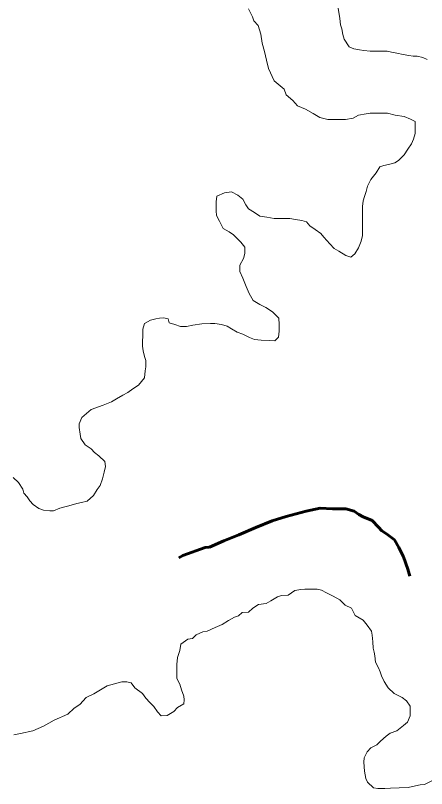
# Model space of a CAD drawing. Extents: x 553962 to 842807, y 8883888 to 9032388.
# Drawn here: x 802424.6 to 802640.2, y 9015557.1 to 9015962.7 of the extents above; entities that cross this region are included whole.
import ezdxf

# ---------------------------------------------------------------- set-up
doc = ezdxf.new("R2010")
doc.units = 0
doc.header["$LTSCALE"] = 200
doc.linetypes.add('LONG_DASH_SHORT_DASH', pattern=[9.9, 6, -1.2, 1.5, -1.2])
for name, color, linetype, lineweight in [('23', 7, 'Continuous', 13), ('25', 7, 'Continuous', 13), ('7', 7, 'LONG_DASH_SHORT_DASH', 60)]:
    doc.layers.add(name, color=color, linetype=linetype, lineweight=lineweight)

msp = doc.modelspace()

# ---------------------------------------------------------------- linework, layer by layer
at = {"layer": '23'}
for points in [[(802640.5, 9015939.6), (802638.3, 9015940.6), (802635.3, 9015941.3), (802633.3, 9015941.4), (802631, 9015941.6), (802628, 9015942.2), (802624.6, 9015942.9), (802621.8, 9015943.4), (802619.6, 9015944), (802616.3, 9015944), (802613.6, 9015944), (802610.6, 9015944), (802607.3, 9015944.3), (802605.1, 9015944.6), (802602.1, 9015945.1), (802599.6, 9015946.3), (802597.1, 9015950.2), (802597.1, 9015950.2), (802596.4, 9015952.6), (802595.9, 9015955.6), (802595.2, 9015957.8), (802594.7, 9015961), (802594.7, 9015961), (802593.8, 9015967.6)], [(802546.9, 9015966.2), (802548.9, 9015962), (802549.6, 9015959.9), (802551.9, 9015957.4), (802553.3, 9015952.8)], [(802553.3, 9015952.8), (802554.1, 9015948.1), (802555.2, 9015943.8), (802556.3, 9015939.2), (802557.4, 9015934.8), (802560.4, 9015928.3), (802565.6, 9015924), (802566.6, 9015921), (802570.1, 9015918), (802572.6, 9015915.2), (802576.8, 9015913.5), (802580.8, 9015911.2), (802584.3, 9015909.1), (802588.5, 9015908.1), (802590.5, 9015908.1), (802592.5, 9015908.1), (802595.5, 9015908.1), (802597.8, 9015908.1), (802601.8, 9015908.8), (802604.5, 9015910.3), (802608.6, 9015911), (802610.6, 9015911.5), (802612.6, 9015911.5), (802614.8, 9015911.4), (802616.8, 9015911.4), (802619.8, 9015911.4), (802623.8, 9015910.4), (802628.5, 9015909.6), (802631.8, 9015908.3), (802634.3, 9015907.1), (802634.3, 9015904.8), (802634.2, 9015900.8), (802633.5, 9015897.8), (802632.4, 9015895.3), (802630.4, 9015892.6), (802628.6, 9015889.6), (802625.6, 9015886.6)], [(802625.6, 9015886.6), (802623.6, 9015885.3), (802620.3, 9015884.4), (802617.8, 9015883.9), (802615.8, 9015883.2), (802613.8, 9015880.2), (802611, 9015876.7), (802609.3, 9015873.2), (802608.5, 9015870.4), (802607.7, 9015867.7), (802607, 9015865.4), (802606.7, 9015862.4), (802606.7, 9015860.2), (802606.6, 9015855.9), (802606.6, 9015852.9), (802606.6, 9015850.7), (802606.6, 9015847.2), (802606, 9015844.2), (802604.5, 9015840.7), (802602.7, 9015837.7), (802600.5, 9015835.9), (802598, 9015836.7), (802594.2, 9015839), (802591.8, 9015840.5), (802589.5, 9015842.8), (802586.3, 9015846.3), (802584.8, 9015848.3), (802581.8, 9015850.3), (802579.1, 9015852.3), (802577.3, 9015854.4), (802574.9, 9015855.1), (802571.6, 9015855.7), (802568.6, 9015856.2), (802565.4, 9015856.2), (802562.6, 9015856.2), (802560.4, 9015856.2), (802556.4, 9015856.8), (802552.9, 9015857.3), (802550.1, 9015859.3), (802546.9, 9015861.3), (802545.4, 9015863.3), (802543.9, 9015866.3), (802541.2, 9015868.4), (802538, 9015870.1), (802534.2, 9015869.7), (802530.2, 9015867.9), (802529.9, 9015864.9), (802529.9, 9015860.2), (802530.1, 9015857.7), (802531.6, 9015854.7), (802533.6, 9015850.9), (802536.8, 9015849.1), (802539, 9015847.6), (802542.8, 9015843.8), (802545, 9015841.1), (802545, 9015837.8), (802544.2, 9015835.1), (802542.4, 9015831.6), (802542.4, 9015828.3), (802543.9, 9015824.8), (802545.6, 9015820.5), (802547.3, 9015816.8), (802549.3, 9015813.2), (802552.8, 9015811), (802556, 9015809.4)], [(802556, 9015809.4), (802559.5, 9015807.2), (802562.7, 9015803.9), (802562.9, 9015800.6), (802562.9, 9015797.1), (802562.6, 9015793.9), (802560.6, 9015791.9), (802558.1, 9015792.2), (802553.6, 9015792.4), (802550.1, 9015792.7), (802547.4, 9015793.7), (802543.9, 9015795.5), (802540.9, 9015796.5), (802537.9, 9015798.3), (802535.7, 9015799.6), (802532.7, 9015800.6), (802529.2, 9015801.1), (802526.9, 9015801.1), (802522.4, 9015800.9), (802517.7, 9015800.2), (802514.4, 9015799.5), (802511.2, 9015799.5), (802508.2, 9015800.5), (802505.2, 9015801.5), (802504.7, 9015803.5), (802502.4, 9015804), (802500.2, 9015803.8), (802498.2, 9015803.6), (802495.4, 9015802.8), (802492.4, 9015801.1), (802491.4, 9015798.1), (802491.4, 9015794.1), (802491.3, 9015792.1), (802491.3, 9015789.1), (802491.6, 9015786.8), (802492.3, 9015783.8), (802493, 9015781.6)], [(802493, 9015781.6), (802493, 9015778.3), (802492.7, 9015776.3), (802492.4, 9015772.6), (802489.2, 9015768.8), (802486.2, 9015766.8), (802483.6, 9015764.8), (802480.9, 9015763.4), (802477.6, 9015761.6), (802475.1, 9015759.9), (802470.6, 9015758.2), (802464.3, 9015756), (802459.5, 9015751.7), (802458, 9015748.5), (802458, 9015746.5), (802458.5, 9015743), (802458.9, 9015740.7), (802461.2, 9015737.5), (802464.4, 9015735.4), (802466.1, 9015733.4), (802468.4, 9015731.7), (802471.6, 9015728.6), (802471.8, 9015726.1), (802471.1, 9015723.1), (802470.3, 9015719.6), (802469, 9015716.1), (802467.5, 9015713.9), (802465.5, 9015710.9), (802462.2, 9015707.9), (802459.2, 9015707.2), (802456.9, 9015706.7), (802452.7, 9015705.5), (802449.9, 9015704.7), (802447.9, 9015704.2), (802444.6, 9015702.8), (802442.6, 9015702.8), (802439.4, 9015703.1), (802436.9, 9015704.1), (802433.9, 9015706.1), (802432.2, 9015708.1), (802430.7, 9015710.1), (802429, 9015712.1), (802428.5, 9015714.2), (802426.2, 9015717.7), (802423.5, 9015720.2)]]:
    msp.add_lwpolyline(points, dxfattribs=at)
at = {"layer": '25'}
for points in [[(802640.5, 9015939.6), (802638.3, 9015940.6), (802635.3, 9015941.3), (802633.3, 9015941.4), (802631, 9015941.6), (802628, 9015942.2), (802624.6, 9015942.9), (802621.8, 9015943.4), (802619.6, 9015944), (802616.3, 9015944), (802613.6, 9015944), (802610.6, 9015944), (802607.3, 9015944.3), (802605.1, 9015944.6), (802602.1, 9015945.1), (802599.6, 9015946.3), (802597.1, 9015950.2), (802597.1, 9015950.2), (802596.4, 9015952.6), (802595.9, 9015955.6), (802595.2, 9015957.8), (802594.7, 9015961), (802594.7, 9015961), (802593.8, 9015967.6)], [(802546.9, 9015966.2), (802548.9, 9015962), (802549.6, 9015959.9), (802551.9, 9015957.4), (802553.3, 9015952.8)], [(802553.3, 9015952.8), (802554.1, 9015948.1), (802555.2, 9015943.8), (802556.3, 9015939.2), (802557.4, 9015934.8), (802560.4, 9015928.3), (802565.6, 9015924), (802566.6, 9015921), (802570.1, 9015918), (802572.6, 9015915.2), (802576.8, 9015913.5), (802580.8, 9015911.2), (802584.3, 9015909.1), (802588.5, 9015908.1), (802590.5, 9015908.1), (802592.5, 9015908.1), (802595.5, 9015908.1), (802597.8, 9015908.1), (802601.8, 9015908.8), (802604.5, 9015910.3), (802608.6, 9015911), (802610.6, 9015911.5), (802612.6, 9015911.5), (802614.8, 9015911.4), (802616.8, 9015911.4), (802619.8, 9015911.4), (802623.8, 9015910.4), (802628.5, 9015909.6), (802631.8, 9015908.3), (802634.3, 9015907.1), (802634.3, 9015904.8), (802634.2, 9015900.8), (802633.5, 9015897.8), (802632.4, 9015895.3), (802630.4, 9015892.6), (802628.6, 9015889.6), (802625.6, 9015886.6)], [(802625.6, 9015886.6), (802623.6, 9015885.3), (802620.3, 9015884.4), (802617.8, 9015883.9), (802615.8, 9015883.2), (802613.8, 9015880.2), (802611, 9015876.7), (802609.3, 9015873.2), (802608.5, 9015870.4), (802607.7, 9015867.7), (802607, 9015865.4), (802606.7, 9015862.4), (802606.7, 9015860.2), (802606.6, 9015855.9), (802606.6, 9015852.9), (802606.6, 9015850.7), (802606.6, 9015847.2), (802606, 9015844.2), (802604.5, 9015840.7), (802602.7, 9015837.7), (802600.5, 9015835.9), (802598, 9015836.7), (802594.2, 9015839), (802591.8, 9015840.5), (802589.5, 9015842.8), (802586.3, 9015846.3), (802584.8, 9015848.3), (802581.8, 9015850.3), (802579.1, 9015852.3), (802577.3, 9015854.4), (802574.9, 9015855.1), (802571.6, 9015855.7), (802568.6, 9015856.2), (802565.4, 9015856.2), (802562.6, 9015856.2), (802560.4, 9015856.2), (802556.4, 9015856.8), (802552.9, 9015857.3), (802550.1, 9015859.3), (802546.9, 9015861.3), (802545.4, 9015863.3), (802543.9, 9015866.3), (802541.2, 9015868.4), (802538, 9015870.1), (802534.2, 9015869.7), (802530.2, 9015867.9), (802529.9, 9015864.9), (802529.9, 9015860.2), (802530.1, 9015857.7), (802531.6, 9015854.7), (802533.6, 9015850.9), (802536.8, 9015849.1), (802539, 9015847.6), (802542.8, 9015843.8), (802545, 9015841.1), (802545, 9015837.8), (802544.2, 9015835.1), (802542.4, 9015831.6), (802542.4, 9015828.3), (802543.9, 9015824.8), (802545.6, 9015820.5), (802547.3, 9015816.8), (802549.3, 9015813.2), (802552.8, 9015811), (802556, 9015809.4)], [(802556, 9015809.4), (802559.5, 9015807.2), (802562.7, 9015803.9), (802562.9, 9015800.6), (802562.9, 9015797.1), (802562.6, 9015793.9), (802560.6, 9015791.9), (802558.1, 9015792.2), (802553.6, 9015792.4), (802550.1, 9015792.7), (802547.4, 9015793.7), (802543.9, 9015795.5), (802540.9, 9015796.5), (802537.9, 9015798.3), (802535.7, 9015799.6), (802532.7, 9015800.6), (802529.2, 9015801.1), (802526.9, 9015801.1), (802522.4, 9015800.9), (802517.7, 9015800.2), (802514.4, 9015799.5), (802511.2, 9015799.5), (802508.2, 9015800.5), (802505.2, 9015801.5), (802504.7, 9015803.5), (802502.4, 9015804), (802500.2, 9015803.8), (802498.2, 9015803.6), (802495.4, 9015802.8), (802492.4, 9015801.1), (802491.4, 9015798.1), (802491.4, 9015794.1), (802491.3, 9015792.1), (802491.3, 9015789.1), (802491.6, 9015786.8), (802492.3, 9015783.8), (802493, 9015781.6)], [(802493, 9015781.6), (802493, 9015778.3), (802492.7, 9015776.3), (802492.4, 9015772.6), (802489.2, 9015768.8), (802486.2, 9015766.8), (802483.6, 9015764.8), (802480.9, 9015763.4), (802477.6, 9015761.6), (802475.1, 9015759.9), (802470.6, 9015758.2), (802464.3, 9015756), (802459.5, 9015751.7), (802458, 9015748.5), (802458, 9015746.5), (802458.5, 9015743), (802458.9, 9015740.7), (802461.2, 9015737.5), (802464.4, 9015735.4), (802466.1, 9015733.4), (802468.4, 9015731.7), (802471.6, 9015728.6), (802471.8, 9015726.1), (802471.1, 9015723.1), (802470.3, 9015719.6), (802469, 9015716.1), (802467.5, 9015713.9), (802465.5, 9015710.9), (802462.2, 9015707.9), (802459.2, 9015707.2), (802456.9, 9015706.7), (802452.7, 9015705.5), (802449.9, 9015704.7), (802447.9, 9015704.2), (802444.6, 9015702.8), (802442.6, 9015702.8), (802439.4, 9015703.1), (802436.9, 9015704.1), (802433.9, 9015706.1), (802432.2, 9015708.1), (802430.7, 9015710.1), (802429, 9015712.1), (802428.5, 9015714.2), (802426.2, 9015717.7), (802423.5, 9015720.2)], [(802423.7, 9015585.2), (802427.2, 9015586), (802433.8, 9015587.4), (802439.3, 9015589.9), (802445, 9015592.9), (802452.1, 9015596.2), (802455.4, 9015599.2), (802458.4, 9015601.2), (802461.7, 9015604.9), (802465.7, 9015606.7), (802472.8, 9015610.9), (802480.5, 9015613.1), (802483, 9015613), (802485.3, 9015612.5), (802487.2, 9015610), (802491.2, 9015607), (802493, 9015604.5), (802495.2, 9015602.2), (802497.2, 9015600.2), (802499.2, 9015597.4), (802501.1, 9015595.2), (802504.2, 9015595.4), (802507.7, 9015597.6), (802509.7, 9015599.6), (802513, 9015601.6), (802513.2, 9015603.6), (802513, 9015605.6), (802511.8, 9015608.8), (802510.8, 9015611.9), (802509.3, 9015614.9), (802509.3, 9015618.6), (802509.3, 9015622.1), (802509.6, 9015625.9), (802510.9, 9015629.6), (802511.4, 9015632.9), (802515, 9015635.4), (802517.5, 9015635.8), (802519.5, 9015637.8), (802523, 9015639.3), (802525.2, 9015639.6), (802529.3, 9015641.5), (802533, 9015643.2), (802536.3, 9015645.2), (802539.6, 9015647), (802541.6, 9015647.7), (802543.6, 9015649.4), (802546.8, 9015649.7), (802549.1, 9015651.7), (802552.1, 9015653.6), (802556.1, 9015654.1), (802558.6, 9015655.6), (802562.1, 9015657.6), (802564.2, 9015658.3), (802567.7, 9015658.6), (802571.2, 9015661), (802574.4, 9015661.5), (802576.4, 9015661.7), (802579.7, 9015661.7), (802582.9, 9015661.7), (802585.2, 9015661.2), (802587.7, 9015659.7), (802591.2, 9015658.1), (802594.7, 9015656.1), (802597.6, 9015653.3), (802600.9, 9015651.8), (802602.8, 9015647.8), (802607.1, 9015645.5), (802609.1, 9015642.8), (802611.3, 9015639.7), (802611.8, 9015637.5), (802612, 9015634), (802612.2, 9015630.7), (802612.7, 9015628.7), (802613.2, 9015626.7), (802613.4, 9015623.4), (802615.1, 9015620.4), (802615.9, 9015618.4), (802616.6, 9015616.2), (802618.1, 9015613.2), (802620.1, 9015609.9), (802623.3, 9015606.9), (802627.5, 9015604.8), (802629.8, 9015603.1), (802631.7, 9015600.3), (802631.7, 9015598), (802631.7, 9015595.3), (802630.2, 9015592), (802628.2, 9015590.1), (802624.6, 9015587.3), (802621.1, 9015586.1), (802619.1, 9015584.6), (802616.1, 9015581.9)], [(802616.1, 9015581.9), (802614.1, 9015580.1), (802611.1, 9015578.4), (802609.1, 9015576.4), (802607.5, 9015573.2), (802607.3, 9015570.9), (802607.7, 9015566.2), (802608.4, 9015562.4), (802609.2, 9015560.4), (802612.4, 9015557.4), (802614.7, 9015557.1), (802618.4, 9015557.1), (802621.4, 9015557.3), (802625.9, 9015557.5), (802630.7, 9015557.7), (802632.9, 9015558.2), (802636.9, 9015559), (802639.2, 9015559.2), (802643, 9015561.2)]]:
    msp.add_lwpolyline(points, dxfattribs=at)
at = {"layer": '7'}
msp.add_lwpolyline([(802631.5, 9015668.5), (802630.4, 9015672.2), (802628.2, 9015678.7), (802625.7, 9015683.5), (802623.5, 9015687.5), (802619.3, 9015690.8), (802616.8, 9015692.3), (802615.1, 9015694.3), (802611.8, 9015697.8), (802607.1, 9015699.6), (802604.8, 9015700.8), (802602.3, 9015702.6), (802597.9, 9015703.9), (802590.9, 9015703.9), (802584.4, 9015704.2), (802577.1, 9015702.7), (802566.6, 9015699.8), (802559.3, 9015697.6), (802550.8, 9015694.1), (802541.8, 9015690.2), (802534, 9015687), (802526.5, 9015683.7), (802524.2, 9015683.5), (802512.4, 9015679.3), (802510.4, 9015678.1)], dxfattribs=at)

doc.saveas('drawing.dxf')
